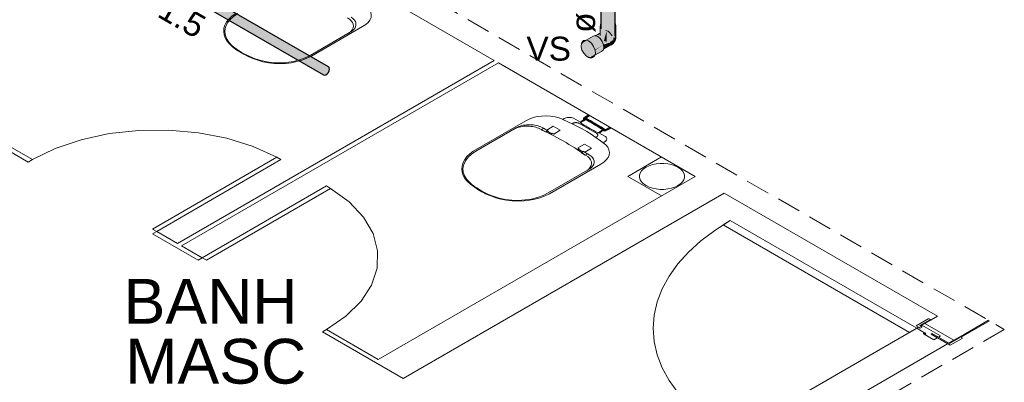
# Model space of a CAD drawing. Header units: millimetres. Extents: x 567 to 934, y -1 to 364.
# Tile 734 of 1056: x 733.24 to 741.47, y 128.81 to 131.84. Entities that reach past the tile are written whole.
import ezdxf

# ---------------------------------------------------------------- set-up
doc = ezdxf.new("R2010")
doc.units = ezdxf.units.MM
doc.header["$MEASUREMENT"] = 0
doc.linetypes.add('JIS_02_2.0', pattern=[0.3, 0.2, -0.1])
doc.linetypes.add('NULL', pattern=[0])
for name, color, linetype, lineweight in [('AF-Condutos', 140, 'Continuous', 25), ('AF-Peça de utilização', 152, 'Continuous', 18), ('AF-Textos conduto', 7, 'Continuous', 9), ('DI-Área do detalhe', 10, 'JIS_02_2.0', 0), ('Textos', 7, 'Continuous', 9)]:
    doc.layers.add(name, color=color, linetype=linetype, lineweight=lineweight)
doc.layers.add('ARQ FINA', color=8, linetype='Continuous')
doc.styles.add('Arial', font='arial.ttf')

msp = doc.modelspace()

# ---------------------------------------------------------------- hatches: boundary and pattern name
at = {"layer": 'AF-Condutos', "linetype": 'Continuous'}
for points in [[(738.2157, 131.8085), (738.2157, 131.8184), (738.2103, 132.3123), (738.2066, 131.8516), (738.206, 132.2476), (738.2051, 133.016), (738.2041, 133.0332), (738.1877, 133.0292), (738.1712, 133.0108), (738.1711, 133.0253), (738.1618, 133.0246), (738.1608, 133.0952), (738.1487, 132.407), (738.136, 133.0252), (738.1401, 132.3123), (738.1358, 133.0252), (738.1378, 132.3123), (738.1357, 133.0252), (738.1366, 132.3123), (738.1356, 133.0253), (738.1346, 133.0255), (738.1239, 132.3123), (738.1147, 133.0312), (738.1193, 132.3123), (738.1144, 133.0313), (738.1135, 133.0317), (738.1065, 132.3123), (738.1005, 133.0388), (738.0964, 133.0419), (738.0964, 131.8315), (738.0966, 131.7659), (738.1331, 131.7538), (738.1576, 131.7569), (738.1766, 131.73), (738.1741, 131.7546), (738.1846, 131.7276), (738.1864, 131.7357), (738.2001, 131.6967), (738.2028, 131.6928), (738.2025, 131.8202), (738.2051, 131.6751), (738.2167, 131.7004), (738.2168, 131.8075), (738.2167, 132.2476), (738.2167, 133.0491), (738.2161, 133.0484), (738.2103, 132.3123)], [(738.2167, 131.7005), (738.218, 131.7043), (738.218, 133.051), (738.2173, 132.3123)], [(738.218, 133.0509), (738.2168, 133.0492), (738.2167, 132.3123), (738.2168, 131.8143)], [(733.3382, 132.8785), (733.3242, 132.8747), (733.3035, 132.8826), (735.7856, 131.4328), (733.2926, 132.8721), (735.777, 131.419), (733.284, 132.8583), (735.7723, 131.4041), (733.2793, 132.8434), (735.7723, 131.3908), (733.2793, 132.8301), (735.777, 131.3814), (735.7856, 131.3774), (735.7965, 131.3796), (735.808, 131.3876), (735.818, 131.4), (735.8247, 131.4147), (735.8271, 131.4291), (735.8247, 131.4407), (735.818, 131.4476), (733.3653, 132.8636)], [(733.2952, 132.8343), (735.7723, 131.4041), (733.3018, 132.8479)], [(733.3101, 132.8619), (733.3009, 132.8485), (735.777, 131.419)], [(733.3101, 132.862), (735.7856, 131.4328), (733.321, 132.8724)], [(733.2975, 132.8196), (735.7723, 131.3908), (733.2973, 132.833)], [(733.2984, 132.8124), (735.777, 131.3814), (733.2975, 132.8196)], [(738.2025, 131.8202), (738.2028, 131.6928), (738.2049, 131.6899)]]:
    msp.add_hatch(color=151, dxfattribs=at).paths.add_polyline_path(points)
at = {"layer": 'AF-Peça de utilização', "linetype": 'Continuous'}
for points in [[(738.2236, 131.6921), (738.2236, 131.7896), (738.2193, 131.8053), (738.1576, 131.7916), (738.0964, 131.8011), (738.0922, 131.7857), (738.0922, 131.7398), (738.0941, 131.7018), (738.0964, 131.7326), (738.0964, 131.6945), (738.1016, 131.6779), (738.1223, 131.6636), (738.146, 131.7495), (738.1472, 131.6576), (738.1744, 131.6584), (738.1788, 131.6729), (738.2025, 131.6643), (738.2165, 131.6998), (738.2171, 131.6868)], [(737.9406, 131.5877), (737.9538, 131.5607), (737.9735, 131.5392), (737.9952, 131.5267), (738.0149, 131.5255), (738.1015, 131.5755), (738.116, 131.5857), (738.1226, 131.6055), (738.1204, 131.6316), (738.0492, 131.5858), (738.0479, 131.5898), (738.1204, 131.6316), (738.1096, 131.6595), (738.0921, 131.6842), (738.071, 131.7016), (738.0531, 131.7076), (738.0323, 131.7041), (737.9457, 131.6541), (737.9349, 131.6387), (737.933, 131.6191)], [(738.0922, 131.7302), (738.0531, 131.7076), (738.0643, 131.7071), (738.0918, 131.6845), (738.119, 131.6353), (738.1855, 131.6536), (738.2019, 131.6639), (738.1759, 131.6982), (738.1923, 131.7077), (738.1766, 131.73), (738.0964, 131.7039), (738.0964, 131.7048), (738.1766, 131.73), (738.1576, 131.7456), (738.1385, 131.7519), (738.0964, 131.7276)], [(738.1472, 131.6576), (738.146, 131.7495), (738.1226, 131.6635)], [(738.2165, 131.6743), (738.2127, 131.689), (738.2063, 131.6895), (738.2047, 131.6692), (738.213, 131.6667)], [(738.2165, 131.6747), (738.2165, 131.6998), (738.205, 131.6693)], [(738.2236, 131.6921), (738.2208, 131.7055), (738.2195, 131.6883)], [(737.9383, 131.6435), (737.9471, 131.6633), (737.937, 131.6491)], [(738.0516, 131.5579), (738.0491, 131.5866), (738.0372, 131.6173), (738.018, 131.6445), (737.9947, 131.6636), (737.9741, 131.6705), (737.9471, 131.6633), (737.9895, 131.5946), (738.0231, 131.5218), (738.0442, 131.5361), (738.0516, 131.5579), (738.0464, 131.5549)], [(738.0494, 131.5859), (738.1204, 131.6316), (738.0488, 131.5903)], [(738.185, 131.6321), (738.1193, 131.5956), (738.1187, 131.5938)], [(738.1855, 131.6536), (738.1202, 131.6341), (738.1217, 131.6162)], [(738.1256, 131.6181), (738.1221, 131.6119), (738.1968, 131.657), (738.1855, 131.6536)], [(738.1851, 131.6322), (738.1976, 131.641), (738.1946, 131.6503), (738.1762, 131.6359), (738.1968, 131.657), (738.1221, 131.6119), (738.1232, 131.5993)], [(738.2008, 131.6421), (738.2049, 131.6493), (738.2038, 131.6679), (738.1833, 131.6523), (738.1863, 131.6462), (738.1741, 131.6299), (738.1878, 131.634)], [(738.2171, 131.6677), (738.2043, 131.6646), (738.2063, 131.6502)], [(738.0014, 131.5232), (738.0231, 131.5218), (738.0201, 131.5285)]]:
    msp.add_hatch(color=161, dxfattribs=at).paths.add_polyline_path(points)

# ---------------------------------------------------------------- linework, layer by layer
at = {"layer": 'AF-Condutos'}
for p, q in [((735.818, 131.4476), (733.3653, 132.8636)), ((733.3555, 132.7794), (735.777, 131.3814)), ((738.0964, 132.2476), (738.0964, 131.8315)), ((738.218, 131.8099), (738.218, 132.2476)), ((738.0964, 131.8315), (738.0964, 131.8046)), ((738.0964, 131.8046), (738.0964, 131.796)), ((738.0964, 131.796), (738.0964, 131.7659)), ((738.218, 131.8064), (738.218, 131.8099)), ((738.218, 131.7043), (738.218, 131.8064)), ((735.8247, 131.4407), (735.818, 131.4476)), ((735.8271, 131.4291), (735.8247, 131.4407)), ((735.777, 131.3814), (735.7856, 131.3774)), ((735.7856, 131.3774), (735.7965, 131.3796)), ((735.7965, 131.3796), (735.808, 131.3876)), ((735.808, 131.3876), (735.818, 131.4)), ((735.818, 131.4), (735.8247, 131.4147)), ((735.8247, 131.4147), (735.8271, 131.4291))]:
    msp.add_line(p, q, dxfattribs=at)
at = {"layer": 'AF-Peça de utilização'}
for p, q in [((738.0937, 131.8015), (738.0922, 131.7857)), ((738.0922, 131.7857), (738.0922, 131.7673)), ((738.0964, 131.8046), (738.0937, 131.8015)), ((738.2193, 131.8053), (738.218, 131.8064)), ((738.2236, 131.7896), (738.2193, 131.8053)), ((738.2236, 131.7583), (738.2236, 131.7896)), ((738.0323, 131.7041), (737.9741, 131.6705)), ((738.0498, 131.7086), (738.0323, 131.7041)), ((738.0531, 131.7076), (738.0498, 131.7086)), ((738.0623, 131.7129), (738.0531, 131.7076)), ((738.071, 131.7016), (738.0531, 131.7076)), ((738.0708, 131.7178), (738.0623, 131.7129)), ((738.0871, 131.7272), (738.0708, 131.7178)), ((738.0921, 131.6842), (738.071, 131.7016)), ((738.0922, 131.7302), (738.0871, 131.7272)), ((738.0922, 131.7673), (738.0922, 131.7398)), ((738.0922, 131.7398), (738.0922, 131.7302)), ((738.0922, 131.7302), (738.0922, 131.7087)), ((738.1576, 131.7456), (738.1385, 131.7519)), ((738.1766, 131.73), (738.1576, 131.7456)), ((738.1923, 131.7077), (738.1766, 131.73)), ((738.2063, 131.6895), (738.2047, 131.6692)), ((738.2127, 131.689), (738.2065, 131.6709)), ((738.2225, 131.6872), (738.2183, 131.6719)), ((738.2195, 131.6883), (738.2188, 131.6794)), ((738.2208, 131.7055), (738.2195, 131.6883)), ((738.2232, 131.694), (738.2208, 131.7055)), ((738.2212, 131.6765), (738.2232, 131.6888)), ((738.2213, 131.6846), (738.2225, 131.6872)), ((738.2225, 131.6872), (738.2232, 131.6888)), ((738.2236, 131.6921), (738.2232, 131.694)), ((738.2232, 131.6888), (738.2236, 131.6896)), ((738.2236, 131.7418), (738.2236, 131.7583)), ((738.2236, 131.7068), (738.2236, 131.7418)), ((738.2236, 131.6946), (738.2236, 131.7068)), ((738.2236, 131.6921), (738.2236, 131.6946)), ((738.2236, 131.6914), (738.2236, 131.6921)), ((738.2237, 131.6916), (738.2236, 131.6921)), ((738.2236, 131.6914), (738.2237, 131.6916)), ((738.2237, 131.6916), (738.2236, 131.6913)), ((738.2236, 131.6911), (738.2237, 131.6916)), ((738.2236, 131.6913), (738.2236, 131.6914)), ((738.2236, 131.6911), (738.2236, 131.6913)), ((738.2236, 131.6896), (738.2236, 131.6911)), ((737.9344, 131.6379), (737.9327, 131.6206)), ((737.9327, 131.6206), (737.933, 131.6191)), ((737.933, 131.6191), (737.9327, 131.6152)), ((737.9327, 131.6152), (737.9393, 131.5876)), ((737.9349, 131.6387), (737.933, 131.6191)), ((737.9352, 131.6464), (737.9344, 131.6379)), ((737.9457, 131.6541), (737.9349, 131.6387)), ((737.937, 131.6491), (737.9352, 131.6464)), ((737.9471, 131.6633), (737.937, 131.6491)), ((737.9741, 131.6705), (737.9457, 131.6541)), ((737.9523, 131.6663), (737.9471, 131.6633)), ((737.9715, 131.6713), (737.9523, 131.6663)), ((737.9741, 131.6705), (737.9715, 131.6713)), ((737.9947, 131.6636), (737.9741, 131.6705)), ((738.018, 131.6445), (737.9947, 131.6636)), ((738.0372, 131.6173), (738.018, 131.6445)), ((738.0491, 131.5866), (738.0372, 131.6173)), ((738.1096, 131.6595), (738.0921, 131.6842)), ((738.1204, 131.6316), (738.1096, 131.6595)), ((738.1187, 131.5938), (738.185, 131.6321)), ((738.1187, 131.5938), (738.1226, 131.6055)), ((738.1226, 131.6055), (738.1204, 131.6316)), ((738.1918, 131.6436), (738.1741, 131.6299)), ((738.1741, 131.6299), (738.185, 131.6321)), ((738.1747, 131.6548), (738.1992, 131.662)), ((738.1833, 131.6523), (738.1965, 131.66)), ((738.185, 131.6321), (738.1852, 131.6322)), ((738.1852, 131.6322), (738.1872, 131.6326)), ((738.1863, 131.6462), (738.2036, 131.6639)), ((738.1918, 131.6436), (738.1863, 131.6462)), ((738.1872, 131.6326), (738.1976, 131.6398)), ((738.19, 131.6355), (738.1872, 131.6326)), ((738.1872, 131.6326), (738.1878, 131.634)), ((738.1878, 131.634), (738.1918, 131.6436)), ((738.1878, 131.634), (738.19, 131.6355)), ((738.1892, 131.6619), (738.2025, 131.6643)), ((738.1989, 131.6451), (738.19, 131.6355)), ((738.19, 131.6355), (738.1981, 131.6413)), ((738.1918, 131.6436), (738.2037, 131.6636)), ((738.1989, 131.6451), (738.1918, 131.6436)), ((738.1976, 131.6398), (738.2008, 131.6421)), ((738.1981, 131.6413), (738.1992, 131.6446)), ((738.1988, 131.6664), (738.2034, 131.6649)), ((738.1989, 131.6451), (738.2038, 131.6626)), ((738.1995, 131.6455), (738.1989, 131.6451)), ((738.1992, 131.6446), (738.1989, 131.6451)), ((738.1992, 131.662), (738.2025, 131.6643)), ((738.2003, 131.6429), (738.1992, 131.6446)), ((738.2063, 131.6502), (738.1995, 131.6455)), ((738.2003, 131.6623), (738.2007, 131.6625)), ((738.2008, 131.6421), (738.2003, 131.6429)), ((738.2007, 131.6625), (738.2036, 131.6642)), ((738.2008, 131.6421), (738.2063, 131.6502)), ((738.2013, 131.651), (738.2041, 131.6591)), ((738.2017, 131.6678), (738.2035, 131.6656)), ((738.2025, 131.6643), (738.2036, 131.6645)), ((738.2032, 131.669), (738.2033, 131.6685)), ((738.2033, 131.6685), (738.2036, 131.6676)), ((738.2034, 131.6649), (738.2036, 131.6649)), ((738.2035, 131.6656), (738.2038, 131.6653)), ((738.2036, 131.6676), (738.2041, 131.6655)), ((738.2036, 131.6649), (738.2043, 131.6646)), ((738.2036, 131.6645), (738.2043, 131.6646)), ((738.2036, 131.6642), (738.2043, 131.6646)), ((738.2036, 131.6639), (738.2043, 131.6646)), ((738.2037, 131.6636), (738.2043, 131.6646)), ((738.2038, 131.6653), (738.2043, 131.6646)), ((738.2038, 131.6626), (738.2043, 131.6646)), ((738.2041, 131.6591), (738.2038, 131.6626)), ((738.2041, 131.6655), (738.2043, 131.6646)), ((738.2043, 131.6646), (738.2109, 131.6703)), ((738.2171, 131.6677), (738.2043, 131.6646)), ((738.2055, 131.6665), (738.2043, 131.6646)), ((738.2048, 131.666), (738.2043, 131.6646)), ((738.2044, 131.6657), (738.2043, 131.6646)), ((738.2127, 131.6582), (738.2043, 131.6646)), ((738.2048, 131.6613), (738.2043, 131.6646)), ((738.2047, 131.6688), (738.2044, 131.6657)), ((738.2047, 131.6692), (738.2047, 131.6688)), ((738.2065, 131.6709), (738.2048, 131.666)), ((738.2063, 131.6502), (738.2048, 131.6613)), ((738.2133, 131.6787), (738.2055, 131.6665)), ((738.2055, 131.6665), (738.2109, 131.6703)), ((738.2063, 131.6502), (738.2127, 131.6582)), ((738.2109, 131.6703), (738.2165, 131.6743)), ((738.2127, 131.6582), (738.2171, 131.6677)), ((738.216, 131.6747), (738.2171, 131.6757)), ((738.2165, 131.6743), (738.2171, 131.6757)), ((738.2171, 131.6845), (738.2184, 131.6784)), ((738.2187, 131.677), (738.2171, 131.6677)), ((738.2171, 131.6757), (738.218, 131.6765)), ((738.2183, 131.6719), (738.2171, 131.6677)), ((738.2171, 131.6677), (738.2181, 131.6695)), ((738.218, 131.6765), (738.2187, 131.677)), ((738.2181, 131.6695), (738.2208, 131.6745)), ((738.2184, 131.6784), (738.2187, 131.677)), ((738.2187, 131.677), (738.2213, 131.6846)), ((738.2188, 131.6794), (738.2187, 131.677)), ((738.2192, 131.6801), (738.2213, 131.6846)), ((738.2208, 131.6745), (738.2212, 131.6765)), ((737.9393, 131.5876), (737.9538, 131.5607)), ((737.9538, 131.5607), (737.9735, 131.5392)), ((737.9735, 131.5392), (737.9952, 131.5267)), ((737.9952, 131.5267), (738.0149, 131.5255)), ((737.9954, 131.5267), (738.0014, 131.5232)), ((738.0014, 131.5232), (738.0101, 131.5227)), ((738.0101, 131.5227), (738.0231, 131.5218)), ((738.0149, 131.5255), (738.0469, 131.5439)), ((738.0231, 131.5218), (738.0283, 131.5248)), ((738.0283, 131.5248), (738.0442, 131.5361)), ((738.0442, 131.5361), (738.0469, 131.5439)), ((738.0469, 131.5439), (738.1015, 131.5755)), ((738.0469, 131.5439), (738.0516, 131.5579)), ((738.0516, 131.5579), (738.0491, 131.5866)), ((738.1015, 131.5755), (738.116, 131.5857)), ((738.116, 131.5857), (738.1187, 131.5938))]:
    msp.add_line(p, q, dxfattribs=at)
at = {"layer": 'ARQ FINA', "lineweight": 5}
for p, q in [((735.0134, 132.7669), (737.2056, 131.5012)), ((735.676, 131.5366), (736.1049, 131.7842)), ((736.0146, 131.7443), (735.6656, 131.5428)), ((731.7715, 131.5386), (733.3085, 130.6512)), ((733.3431, 130.6712), (731.8133, 131.5545)), ((737.2056, 131.5012), (734.5556, 129.9712)), ((734.5902, 129.9512), (737.2403, 131.4812)), ((737.2403, 131.4812), (738.8857, 130.5312)), ((737.9559, 131.0214), (737.9929, 131.0467)), ((738.0054, 131.0395), (737.9679, 131.0142)), ((737.9995, 131.0429), (737.9681, 131.0223)), ((737.4707, 130.9957), (737.0304, 130.7415)), ((737.6449, 130.9191), (737.6994, 130.9506)), ((737.6994, 130.9506), (737.7578, 130.9169)), ((737.7914, 131.0142), (737.779, 131.007)), ((737.9272, 130.9846), (737.8678, 131.0189)), ((737.9135, 130.9758), (738.0637, 130.8891)), ((737.9348, 130.9921), (737.9571, 131.0065)), ((737.957, 131.0064), (737.9628, 131.0101)), ((737.9701, 131.009), (737.9726, 131.0105)), ((737.0519, 130.7425), (737.3891, 130.9371)), ((737.5977, 130.9203), (737.619, 130.9327)), ((737.6342, 130.9026), (737.5977, 130.9203)), ((737.5982, 130.9226), (737.6174, 130.9337)), ((737.5982, 130.9226), (737.6767, 130.8843)), ((737.6164, 130.9342), (737.6535, 130.9128)), ((737.6369, 130.9042), (737.6342, 130.9026)), ((737.6369, 130.9042), (737.6527, 130.9133)), ((737.6374, 130.9035), (737.6513, 130.9115)), ((737.6579, 130.9116), (737.6449, 130.9191)), ((737.6535, 130.9128), (737.6511, 130.9114)), ((737.6511, 130.9114), (737.6544, 130.9096)), ((737.6542, 130.9093), (737.6528, 130.9063)), ((737.6528, 130.9063), (737.6838, 130.8884)), ((737.6544, 130.9096), (737.6579, 130.9116)), ((737.6909, 130.8925), (737.6767, 130.8843)), ((737.7032, 130.8854), (737.6909, 130.8925)), ((737.7578, 130.9169), (737.7032, 130.8854)), ((738.137, 130.8635), (738.0814, 130.8956)), ((738.116, 130.9148), (738.0928, 130.8998)), ((738.1158, 130.9146), (738.1221, 130.9187)), ((738.1218, 130.9244), (738.12, 130.9231)), ((738.1356, 130.9243), (738.1725, 130.943)), ((738.1851, 130.9358), (738.1407, 130.9142)), ((738.1785, 130.9396), (738.142, 130.9211)), ((737.905, 130.7689), (737.9596, 130.8004)), ((737.9596, 130.8004), (738.0179, 130.7667)), ((738.1163, 130.8123), (738.1287, 130.8194)), ((737.9695, 130.7083), (737.9031, 130.7537)), ((737.9032, 130.7536), (737.9173, 130.7618)), ((737.9173, 130.7618), (737.905, 130.7689)), ((737.9412, 130.7398), (737.9101, 130.7577)), ((737.9375, 130.7306), (737.9349, 130.729)), ((737.9349, 130.729), (737.9655, 130.7079)), ((737.9364, 130.7309), (737.9512, 130.7395)), ((737.9375, 130.7306), (737.9533, 130.7397)), ((737.9467, 130.7406), (737.9412, 130.7398)), ((737.9504, 130.7427), (737.9469, 130.7407)), ((737.9469, 130.7407), (737.9501, 130.7388)), ((737.9501, 130.7388), (737.9525, 130.7402)), ((737.9634, 130.7352), (737.9504, 130.7427)), ((737.9525, 130.7402), (738.0001, 130.7127)), ((738.0179, 130.7667), (737.9634, 130.7352)), ((737.9655, 130.7079), (737.9869, 130.7203)), ((737.9695, 130.7083), (737.9886, 130.7193)), ((733.3085, 130.6512), (733.3431, 130.6712)), ((734.3477, 130.0912), (735.387, 130.6912)), ((734.3824, 130.0712), (735.4216, 130.6712)), ((735.4216, 130.6712), (735.387, 130.6912)), ((737.6678, 130.3866), (738.0967, 130.6342)), ((738.3237, 130.5312), (738.6047, 130.6935)), ((738.6047, 130.6935), (738.3237, 130.5312)), ((738.3237, 130.5312), (738.6047, 130.6935)), ((738.0065, 130.5943), (737.6575, 130.3928)), ((734.7634, 129.8512), (735.8027, 130.4512)), ((735.8027, 130.4512), (735.8373, 130.4312)), ((738.8857, 130.5312), (736.2357, 129.0012)), ((738.6047, 130.369), (738.3237, 130.5312)), ((738.3237, 130.5312), (738.6047, 130.369)), ((738.6047, 130.369), (738.3237, 130.5312)), ((734.7981, 129.8312), (735.8373, 130.4312)), ((736.4435, 128.8412), (739.1282, 130.3912)), ((739.1282, 130.3912), (740.9122, 129.3612)), ((739.1195, 130.1262), (739.1802, 130.1612)), ((740.6784, 129.2262), (739.1195, 130.1262)), ((739.1802, 130.1612), (740.739, 129.2612)), ((734.3824, 130.0712), (734.3477, 130.0912)), ((734.3824, 130.0712), (734.3477, 130.0512)), ((734.3477, 130.0512), (734.7288, 129.8312)), ((734.5556, 129.9712), (734.3824, 130.0712)), ((734.7634, 129.8512), (734.5902, 129.9512)), ((734.7288, 129.8312), (734.7634, 129.8512)), ((734.7634, 129.8512), (734.7981, 129.8312)), ((740.7347, 129.2827), (740.8351, 129.3407)), ((740.8438, 129.3287), (740.765, 129.2832)), ((740.7832, 129.2867), (740.8083, 129.3012)), ((740.8576, 129.3297), (740.8083, 129.3012)), ((740.8083, 129.3012), (741.0508, 129.1612)), ((740.8421, 129.3407), (740.8594, 129.3307)), ((740.8576, 129.3297), (740.8438, 129.3287)), ((740.8594, 129.3307), (740.8576, 129.3297)), ((740.9122, 129.3612), (740.8594, 129.3307)), ((741.1019, 129.1907), (741.3394, 129.3279)), ((741.1105, 129.1857), (741.3481, 129.3229)), ((735.8027, 129.2512), (735.768, 129.2312)), ((735.768, 129.2312), (736.4435, 128.8412)), ((736.2357, 129.0012), (735.8027, 129.2512)), ((739.1802, 128.3612), (740.739, 129.2612)), ((740.739, 129.2612), (740.6784, 129.2262)), ((740.7555, 129.2707), (740.7347, 129.2827)), ((740.739, 129.2612), (740.7555, 129.2707)), ((740.8127, 129.2187), (740.739, 129.2612)), ((740.7693, 129.2627), (740.7555, 129.2707)), ((740.765, 129.2832), (740.771, 129.2797)), ((740.7849, 129.2717), (740.765, 129.2832)), ((740.7693, 129.2627), (740.7849, 129.2717)), ((740.771, 129.2797), (740.7832, 129.2867)), ((740.7832, 129.2867), (740.9391, 129.1967)), ((740.8014, 129.2122), (740.795, 129.2159)), ((740.8014, 129.2122), (740.8127, 129.2187)), ((740.8062, 129.2224), (740.8127, 129.2187)), ((740.8127, 129.2187), (740.8089, 129.2165)), ((740.8089, 129.2165), (740.8161, 129.2124)), ((740.8594, 129.2107), (740.8693, 129.2164)), ((740.8693, 129.2164), (741.013, 129.1334)), ((740.8052, 129.2144), (740.8014, 129.2122)), ((740.8836, 129.1647), (740.8014, 129.2122)), ((740.8123, 129.2102), (740.8052, 129.2144)), ((740.8161, 129.2124), (740.8123, 129.2102)), ((741.0187, 129.1187), (740.8594, 129.2107)), ((740.8769, 129.2128), (740.8663, 129.2067)), ((740.8663, 129.2067), (740.9113, 129.1807)), ((740.9219, 129.1868), (740.8769, 129.2128)), ((740.9113, 129.1807), (740.8836, 129.1647)), ((740.9391, 129.1967), (740.9219, 129.1868)), ((741.0508, 129.1612), (741.0078, 129.1364)), ((741.013, 129.1334), (741.0975, 129.1822)), ((741.1192, 129.1767), (741.0187, 129.1187)), ((741.0508, 129.1612), (741.1001, 129.1897)), ((741.0733, 129.1682), (741.0681, 129.1712)), ((741.0975, 129.1822), (741.1001, 129.1897)), ((741.1001, 129.1897), (741.1019, 129.1907)), ((741.1019, 129.1907), (741.1192, 129.1807)), ((740.9979, 129.1307), (739.4062, 128.2117))]:
    msp.add_line(p, q, dxfattribs=at)
for points in [[(736.1049, 131.7842), (736.1306, 131.8003), (736.1513, 131.8187), (736.1662, 131.8388), (736.175, 131.8601), (736.1774, 131.8819), (736.1733, 131.9037), (736.1629, 131.9247), (736.1465, 131.9444), (736.1244, 131.9623)], [(735.0385, 131.8915), (735.0098, 131.8702), (734.9858, 131.8471), (734.9668, 131.8224), (734.9531, 131.7965), (734.945, 131.7699), (734.9425, 131.743), (734.9457, 131.716), (734.9546, 131.6895), (734.969, 131.6638)], [(735.06, 131.8925), (735.0238, 131.8681), (734.9943, 131.8409), (734.9723, 131.8114), (734.9582, 131.7804), (734.9524, 131.7484), (734.955, 131.7164), (734.9659, 131.6849), (734.985, 131.6547), (735.0116, 131.6266)], [(735.9901, 131.7302), (736.0056, 131.743), (736.0173, 131.7571), (736.0247, 131.7722), (736.0277, 131.7878), (736.0262, 131.8034), (736.0202, 131.8187), (736.0099, 131.8332), (735.9955, 131.8465), (735.9776, 131.8583)], [(736.0146, 131.7443), (736.0286, 131.7561), (736.0392, 131.7691), (736.0462, 131.7828), (736.0493, 131.797), (736.0486, 131.8113), (736.0439, 131.8254), (736.0355, 131.8388), (736.0235, 131.8514), (736.0083, 131.8627)], [(734.969, 131.6638), (734.9911, 131.639), (735.0165, 131.6153), (735.045, 131.5928), (735.0764, 131.5717), (735.1105, 131.552), (735.1472, 131.5338), (735.1861, 131.5174), (735.2272, 131.5028), (735.2701, 131.49)], [(735.0116, 131.6266), (735.0289, 131.612), (735.0473, 131.5979), (735.0669, 131.5843), (735.0875, 131.5712), (735.1091, 131.5587), (735.1318, 131.5468), (735.1553, 131.5355), (735.1798, 131.5249), (735.2051, 131.5149)], [(735.2051, 131.5149), (735.2538, 131.4995), (735.3061, 131.4885), (735.3606, 131.4822), (735.4162, 131.4807), (735.4715, 131.4841), (735.5252, 131.4922), (735.5763, 131.5049), (735.6235, 131.5219), (735.6656, 131.5428)], [(735.2701, 131.49), (735.3163, 131.4814), (735.364, 131.4762), (735.4125, 131.4746), (735.4609, 131.4766), (735.5086, 131.482), (735.5546, 131.491), (735.5983, 131.5032), (735.639, 131.5185), (735.676, 131.5366)], [(737.779, 131.007), (737.7481, 131.0197), (737.714, 131.0292), (737.6775, 131.0352), (737.6398, 131.0376), (737.602, 131.0362), (737.5651, 131.0311), (737.5303, 131.0225), (737.4985, 131.0106), (737.4707, 130.9957)], [(737.5983, 130.9226), (737.588, 130.9282), (737.5768, 130.9333), (737.5649, 130.9378), (737.5524, 130.9418), (737.5394, 130.945), (737.5259, 130.9476), (737.512, 130.9495), (737.4979, 130.9508), (737.4837, 130.9512), (737.4695, 130.951), (737.4554, 130.9501), (737.4414, 130.9484), (737.4278, 130.9461), (737.4145, 130.9431), (737.4018, 130.9394), (737.3897, 130.9351), (737.3783, 130.9302), (737.3676, 130.9247)], [(737.6164, 130.9342), (737.6064, 130.94), (737.5956, 130.9452), (737.584, 130.9498), (737.5717, 130.9539), (737.5589, 130.9572), (737.5455, 130.9599), (737.5318, 130.9619), (737.5179, 130.9632), (737.5038, 130.9637), (737.4897, 130.9635), (737.4757, 130.9626), (737.4619, 130.961), (737.4483, 130.9586), (737.4352, 130.9556), (737.4227, 130.9519), (737.4107, 130.9476), (737.3995, 130.9426), (737.3891, 130.9371)], [(738.1163, 130.8123), (738.0842, 130.8368), (738.0506, 130.8606), (738.0157, 130.8838), (737.9794, 130.9062), (737.9417, 130.928), (737.9028, 130.9489), (737.8627, 130.9691), (737.8214, 130.9885), (737.779, 131.007)], [(737.8678, 131.0189), (737.8597, 131.0215), (737.851, 131.0233), (737.8419, 131.0243), (737.8327, 131.0245), (737.8236, 131.024), (737.8147, 131.0226), (737.8062, 131.0205), (737.7984, 131.0177), (737.7914, 131.0142)], [(737.9135, 130.9758), (737.9107, 130.977), (737.9077, 130.9781), (737.9045, 130.9791), (737.9012, 130.9798), (737.8978, 130.9804), (737.8944, 130.9808), (737.8909, 130.981), (737.8873, 130.981), (737.8838, 130.9809), (737.8803, 130.9805), (737.8769, 130.98), (737.8736, 130.9793), (737.8704, 130.9784), (737.8673, 130.9774), (737.8645, 130.9762), (737.8618, 130.9749), (737.8593, 130.9734), (737.8571, 130.9718)], [(737.9258, 130.9817), (737.9257, 130.9813), (737.9257, 130.9808), (737.9258, 130.9804), (737.9259, 130.98), (737.9262, 130.9796), (737.9265, 130.9792), (737.9268, 130.9788), (737.9273, 130.9785), (737.9278, 130.9782)], [(737.9303, 130.9886), (737.9296, 130.9879), (737.9289, 130.9872), (737.9283, 130.9864), (737.9277, 130.9857), (737.9272, 130.9849), (737.9268, 130.9841), (737.9264, 130.9833), (737.9261, 130.9825), (737.9258, 130.9817)], [(737.9278, 130.9782), (737.9433, 130.9688), (737.959, 130.9595), (737.9747, 130.9503), (737.9906, 130.9411), (738.0065, 130.9319), (738.0224, 130.9228), (738.0385, 130.9137), (738.0546, 130.9047), (738.0709, 130.8957)], [(737.9345, 130.9859), (737.9335, 130.9852), (737.9325, 130.9844), (737.9315, 130.9835), (737.9307, 130.9827), (737.93, 130.9818), (737.9293, 130.9809), (737.9287, 130.98), (737.9283, 130.979), (737.9279, 130.9781)], [(737.9348, 130.9921), (737.9342, 130.9917), (737.9337, 130.9914), (737.9332, 130.991), (737.9327, 130.9906), (737.9322, 130.9902), (737.9317, 130.9898), (737.9312, 130.9894), (737.9308, 130.989), (737.9303, 130.9886)], [(737.9712, 131.0036), (737.9667, 131.0019), (737.9623, 131.0002), (737.958, 130.9984), (737.9538, 130.9965), (737.9497, 130.9945), (737.9457, 130.9925), (737.9419, 130.9904), (737.9381, 130.9882), (737.9345, 130.9859)], [(737.9553, 131.0031), (737.9528, 131.002), (737.9504, 131.0008), (737.9481, 130.9996), (737.9458, 130.9984), (737.9435, 130.9972), (737.9413, 130.996), (737.9391, 130.9947), (737.9369, 130.9934), (737.9348, 130.9921)], [(737.9559, 131.0214), (737.9551, 131.0207), (737.9543, 131.02), (737.9537, 131.0193), (737.9531, 131.0186), (737.9527, 131.0178), (737.9524, 131.017), (737.9522, 131.0162), (737.9522, 131.0154), (737.9522, 131.0146)], [(737.9522, 131.0146), (737.9523, 131.0139), (737.9525, 131.0132), (737.9527, 131.0124), (737.9529, 131.0118), (737.9532, 131.0111), (737.9535, 131.0104), (737.9539, 131.0097), (737.9543, 131.009), (737.9547, 131.0083)], [(737.9547, 131.0083), (737.9549, 131.0081), (737.9551, 131.0079), (737.9553, 131.0076), (737.9556, 131.0074), (737.9558, 131.0072), (737.9561, 131.007), (737.9564, 131.0068), (737.9568, 131.0066), (737.9571, 131.0065)], [(737.9553, 131.0121), (737.9552, 131.0114), (737.9552, 131.0108), (737.9553, 131.0101), (737.9554, 131.0095), (737.9556, 131.0088), (737.9559, 131.0082), (737.9562, 131.0076), (737.9565, 131.007), (737.957, 131.0064)], [(737.9599, 131.0148), (737.9591, 131.0147), (737.9584, 131.0146), (737.9577, 131.0144), (737.957, 131.0141), (737.9565, 131.0138), (737.956, 131.0134), (737.9556, 131.013), (737.9554, 131.0125), (737.9553, 131.0121)], [(737.9701, 131.009), (737.9684, 131.0084), (737.9667, 131.0078), (737.965, 131.0072), (737.9633, 131.0065), (737.9617, 131.0059), (737.9601, 131.0052), (737.9584, 131.0045), (737.9568, 131.0038), (737.9553, 131.0031)], [(737.9679, 131.0142), (737.967, 131.0144), (737.9662, 131.0145), (737.9653, 131.0146), (737.9644, 131.0147), (737.9635, 131.0147), (737.9626, 131.0148), (737.9617, 131.0148), (737.9608, 131.0148), (737.9599, 131.0148)], [(737.9675, 131.011), (737.967, 131.011), (737.9664, 131.011), (737.9658, 131.011), (737.9653, 131.0109), (737.9647, 131.0108), (737.9642, 131.0107), (737.9637, 131.0105), (737.9632, 131.0103), (737.9628, 131.0101)], [(737.9681, 131.0223), (737.9675, 131.0219), (737.9669, 131.0215), (737.9664, 131.0211), (737.966, 131.0207), (737.9657, 131.0202), (737.9654, 131.0198), (737.9652, 131.0193), (737.965, 131.0188), (737.965, 131.0183), (737.965, 131.0178), (737.9651, 131.0173), (737.9653, 131.0168), (737.9656, 131.0163), (737.9659, 131.0159), (737.9663, 131.0154), (737.9668, 131.015), (737.9673, 131.0146), (737.9679, 131.0142)], [(737.9726, 131.0105), (737.972, 131.0106), (737.9714, 131.0107), (737.9709, 131.0107), (737.9703, 131.0108), (737.9698, 131.0108), (737.9692, 131.0109), (737.9687, 131.0109), (737.9681, 131.011), (737.9675, 131.011)], [(738.1289, 130.9213), (738.1112, 130.9318), (738.0936, 130.9422), (738.0758, 130.9526), (738.058, 130.963), (738.0401, 130.9733), (738.0221, 130.9836), (738.0041, 130.9939), (737.9861, 131.0041), (737.9679, 131.0142)], [(737.9701, 131.009), (737.9696, 131.0084), (737.9691, 131.0078), (737.9689, 131.0072), (737.9688, 131.0065), (737.9689, 131.0058), (737.9692, 131.0052), (737.9696, 131.0046), (737.9702, 131.004), (737.971, 131.0035)], [(738.11, 130.9235), (738.0953, 130.9328), (738.0804, 130.942), (738.0653, 130.9511), (738.0501, 130.9601), (738.0347, 130.969), (738.0191, 130.9778), (738.0033, 130.9865), (737.9873, 130.9951), (737.9712, 131.0036)], [(738.1218, 130.9244), (738.1054, 130.934), (738.0889, 130.9437), (738.0724, 130.9533), (738.0559, 130.9629), (738.0393, 130.9725), (738.0227, 130.982), (738.006, 130.9915), (737.9893, 131.0011), (737.9726, 131.0105)], [(738.1356, 130.9243), (738.1177, 130.9348), (738.0998, 130.9453), (738.0818, 130.9557), (738.0639, 130.9661), (738.0458, 130.9765), (738.0278, 130.9869), (738.0097, 130.9973), (737.9916, 131.0076), (737.9734, 131.0179)], [(735.387, 130.6912), (735.1898, 130.7808), (734.9691, 130.8497), (734.7313, 130.896), (734.4834, 130.9182), (734.2325, 130.9158), (733.986, 130.8888), (733.7511, 130.838), (733.5345, 130.7649), (733.3426, 130.6716)], [(737.9032, 130.7536), (737.8795, 130.7689), (737.8554, 130.7841), (737.8309, 130.799), (737.8061, 130.8138), (737.781, 130.8283), (737.7554, 130.8426), (737.7295, 130.8567), (737.7033, 130.8706), (737.6767, 130.8843)], [(738.0543, 130.8581), (738.0571, 130.8592), (738.0597, 130.8605), (738.0621, 130.8619), (738.0642, 130.8634), (738.0662, 130.865), (738.0678, 130.8668), (738.0691, 130.8686), (738.0702, 130.8704), (738.0709, 130.8724), (738.0714, 130.8743), (738.0715, 130.8763), (738.0713, 130.8783), (738.0708, 130.8802), (738.07, 130.8821), (738.0688, 130.884), (738.0674, 130.8858), (738.0657, 130.8875), (738.0637, 130.8891)], [(738.0709, 130.8957), (738.0724, 130.896), (738.0739, 130.8964), (738.0754, 130.8968), (738.0768, 130.8972), (738.0781, 130.8977), (738.0794, 130.8983), (738.0807, 130.8989), (738.0819, 130.8995), (738.083, 130.9002)], [(738.0709, 130.8957), (738.0715, 130.8954), (738.0723, 130.8951), (738.0731, 130.8949), (738.0739, 130.8947), (738.0748, 130.8946), (738.0756, 130.8945), (738.0765, 130.8945), (738.0774, 130.8946), (738.0782, 130.8947)], [(738.0782, 130.8947), (738.08, 130.8951), (738.0818, 130.8955), (738.0835, 130.896), (738.0852, 130.8965), (738.0868, 130.8971), (738.0884, 130.8977), (738.0899, 130.8984), (738.0914, 130.8991), (738.0928, 130.8998)], [(738.083, 130.9002), (738.0848, 130.9014), (738.0866, 130.9025), (738.0883, 130.9037), (738.09, 130.905), (738.0917, 130.9062), (738.0933, 130.9074), (738.0949, 130.9087), (738.0965, 130.91), (738.098, 130.9113)], [(738.0924, 130.8996), (738.0943, 130.9008), (738.0962, 130.902), (738.098, 130.9033), (738.0998, 130.9045), (738.1015, 130.9058), (738.1032, 130.9071), (738.1049, 130.9084), (738.1065, 130.9097), (738.108, 130.9111)], [(738.098, 130.9113), (738.0995, 130.9126), (738.1009, 130.9139), (738.1023, 130.9152), (738.1037, 130.9166), (738.105, 130.9179), (738.1063, 130.9193), (738.1076, 130.9207), (738.1088, 130.9221), (738.11, 130.9235)], [(738.108, 130.9111), (738.1095, 130.9124), (738.1109, 130.9137), (738.1123, 130.915), (738.1137, 130.9163), (738.115, 130.9177), (738.1163, 130.919), (738.1176, 130.9204), (738.1188, 130.9218), (738.12, 130.9231)], [(738.1099, 130.9233), (738.1108, 130.9229), (738.1119, 130.9225), (738.113, 130.9222), (738.1142, 130.9221), (738.1155, 130.9221), (738.1167, 130.9222), (738.1179, 130.9224), (738.119, 130.9227), (738.12, 130.9231)], [(738.116, 130.9148), (738.1164, 130.9146), (738.1169, 130.9144), (738.1173, 130.9142), (738.1178, 130.914), (738.1182, 130.9139), (738.1187, 130.9137), (738.1192, 130.9136), (738.1197, 130.9135), (738.1202, 130.9134)], [(738.1161, 130.9148), (738.117, 130.9146), (738.118, 130.9144), (738.119, 130.9143), (738.12, 130.9142), (738.121, 130.9141), (738.1221, 130.914), (738.1231, 130.914), (738.1241, 130.914), (738.1252, 130.914)], [(738.1202, 130.9134), (738.1212, 130.9132), (738.1221, 130.913), (738.1231, 130.9129), (738.124, 130.9128), (738.125, 130.9127), (738.126, 130.9126), (738.127, 130.9125), (738.1279, 130.9124), (738.1289, 130.9124)], [(738.1221, 130.9187), (738.1224, 130.9193), (738.1226, 130.9199), (738.1228, 130.9206), (738.1228, 130.9212), (738.1228, 130.9219), (738.1227, 130.9225), (738.1225, 130.9231), (738.1222, 130.9238), (738.1218, 130.9244)], [(738.1252, 130.914), (738.1259, 130.9141), (738.1267, 130.9142), (738.1274, 130.9144), (738.128, 130.9147), (738.1286, 130.915), (738.1291, 130.9154), (738.1294, 130.9158), (738.1297, 130.9162), (738.1298, 130.9167)], [(738.1287, 130.8194), (738.1347, 130.8235), (738.1396, 130.828), (738.1433, 130.8329), (738.1456, 130.838), (738.1466, 130.8433), (738.1462, 130.8486), (738.1445, 130.8538), (738.1413, 130.8588), (738.137, 130.8635)], [(738.1289, 130.9213), (738.1297, 130.9216), (738.1305, 130.9219), (738.1313, 130.9222), (738.132, 130.9225), (738.1328, 130.9229), (738.1335, 130.9232), (738.1342, 130.9236), (738.1349, 130.9239), (738.1356, 130.9243)], [(738.1298, 130.9167), (738.1298, 130.9172), (738.1298, 130.9177), (738.1298, 130.9183), (738.1297, 130.9188), (738.1296, 130.9193), (738.1295, 130.9198), (738.1293, 130.9203), (738.1291, 130.9208), (738.1289, 130.9213)], [(738.1289, 130.9213), (738.1301, 130.9208), (738.1315, 130.9203), (738.133, 130.92), (738.1345, 130.9198), (738.1361, 130.9198), (738.1377, 130.9199), (738.1392, 130.9202), (738.1407, 130.9205), (738.142, 130.9211)], [(738.1289, 130.9124), (738.1303, 130.9124), (738.1317, 130.9124), (738.133, 130.9125), (738.1344, 130.9126), (738.1357, 130.9128), (738.137, 130.9131), (738.1383, 130.9134), (738.1395, 130.9138), (738.1407, 130.9142)], [(738.0967, 130.6342), (738.1225, 130.6503), (738.1431, 130.6687), (738.1581, 130.6888), (738.1669, 130.7101), (738.1693, 130.7319), (738.1652, 130.7537), (738.1548, 130.7747), (738.1383, 130.7944), (738.1163, 130.8123)], [(737.0304, 130.7415), (737.0017, 130.7202), (736.9776, 130.6971), (736.9586, 130.6724), (736.945, 130.6465), (736.9369, 130.6199), (736.9344, 130.593), (736.9376, 130.566), (736.9465, 130.5395), (736.9608, 130.5138)], [(737.0519, 130.7425), (737.0157, 130.7181), (736.9862, 130.6909), (736.9642, 130.6614), (736.9501, 130.6304), (736.9443, 130.5984), (736.9469, 130.5664), (736.9578, 130.5349), (736.9768, 130.5047), (737.0035, 130.4766)], [(737.9819, 130.5802), (737.9975, 130.593), (738.0091, 130.6071), (738.0165, 130.6222), (738.0195, 130.6378), (738.018, 130.6534), (738.012, 130.6687), (738.0017, 130.6832), (737.9874, 130.6965), (737.9695, 130.7083)], [(738.0065, 130.5943), (738.0205, 130.6061), (738.0311, 130.6191), (738.038, 130.6328), (738.0412, 130.647), (738.0404, 130.6613), (738.0358, 130.6754), (738.0274, 130.6888), (738.0154, 130.7014), (738.0001, 130.7127)], [(738.7419, 130.4542), (738.7631, 130.4688), (738.7795, 130.4852), (738.7908, 130.503), (738.7965, 130.5217), (738.7965, 130.5407), (738.7908, 130.5594), (738.7795, 130.5773), (738.7631, 130.5937), (738.7419, 130.6082), (738.7168, 130.6204), (738.6883, 130.6299), (738.6574, 130.6364), (738.625, 130.6397), (738.5921, 130.6397), (738.5598, 130.6364), (738.5289, 130.6299), (738.5004, 130.6204), (738.4752, 130.6082)], [(738.4752, 130.6082), (738.4541, 130.5937), (738.4376, 130.5773), (738.4264, 130.5594), (738.4207, 130.5407), (738.4207, 130.5217), (738.4264, 130.503), (738.4376, 130.4852), (738.4541, 130.4688), (738.4752, 130.4542), (738.5004, 130.442), (738.5289, 130.4325), (738.5598, 130.426), (738.5921, 130.4228), (738.625, 130.4228), (738.6574, 130.426), (738.6883, 130.4325), (738.7168, 130.442), (738.7419, 130.4542)], [(736.9608, 130.5138), (736.983, 130.489), (737.0083, 130.4653), (737.0368, 130.4428), (737.0682, 130.4217), (737.1023, 130.402), (737.139, 130.3838), (737.178, 130.3674), (737.219, 130.3528), (737.2619, 130.34)], [(737.0035, 130.4766), (737.0208, 130.462), (737.0392, 130.4479), (737.0587, 130.4343), (737.0793, 130.4212), (737.101, 130.4087), (737.1236, 130.3968), (737.1472, 130.3855), (737.1716, 130.3749), (737.1969, 130.3649)], [(735.8032, 129.2509), (735.9649, 129.3617), (736.0915, 129.4867), (736.1795, 129.6224), (736.2263, 129.7647), (736.2305, 129.9096), (736.1919, 130.0527), (736.1118, 130.19), (735.9924, 130.3174), (735.8373, 130.4312)], [(737.1969, 130.3649), (737.2457, 130.3495), (737.298, 130.3385), (737.3525, 130.3322), (737.408, 130.3307), (737.4633, 130.3341), (737.5171, 130.3422), (737.5682, 130.3549), (737.6153, 130.3719), (737.6575, 130.3928)], [(737.2619, 130.34), (737.3082, 130.3314), (737.3559, 130.3262), (737.4044, 130.3246), (737.4528, 130.3266), (737.5004, 130.332), (737.5465, 130.341), (737.5902, 130.3532), (737.6308, 130.3685), (737.6678, 130.3866)], [(739.1802, 130.1612), (739.0502, 130.0794), (738.9331, 129.9913), (738.8298, 129.8976), (738.741, 129.7991), (738.6674, 129.6966), (738.6096, 129.5907), (738.568, 129.4822), (738.5429, 129.3722), (738.5345, 129.2612), (738.5429, 129.1503), (738.568, 129.0402), (738.6096, 128.9318), (738.6674, 128.8259), (738.741, 128.7233), (738.8298, 128.6248), (738.9331, 128.5312), (739.0502, 128.4431), (739.1802, 128.3612)], [(740.8421, 129.3407), (740.8417, 129.3409), (740.8414, 129.341), (740.841, 129.3412), (740.8407, 129.3413), (740.8403, 129.3414), (740.8399, 129.3415), (740.8394, 129.3415), (740.839, 129.3415), (740.8386, 129.3416), (740.8382, 129.3415), (740.8377, 129.3415), (740.8373, 129.3415), (740.8369, 129.3414), (740.8365, 129.3413), (740.8361, 129.3412), (740.8358, 129.341), (740.8354, 129.3409), (740.8351, 129.3407)], [(740.8062, 129.2224), (740.8043, 129.2222), (740.8025, 129.2219), (740.8009, 129.2213), (740.7993, 129.2207), (740.798, 129.2199), (740.7969, 129.219), (740.796, 129.218), (740.7953, 129.217), (740.795, 129.2159)], [(741.1192, 129.1767), (741.1197, 129.1771), (741.1202, 129.1775), (741.1205, 129.178), (741.1206, 129.1785), (741.1206, 129.179), (741.1205, 129.1795), (741.1202, 129.1799), (741.1197, 129.1804), (741.1192, 129.1807)]]:
    msp.add_lwpolyline(points, dxfattribs=at)
at = {"layer": 'DI-Área do detalhe'}
msp.add_lwpolyline([(727.1027, 130.3374), (733.3468, 133.9424), (741.4719, 129.2514), (735.2278, 125.6464), (727.1027, 130.3374)], dxfattribs=at)

# ---------------------------------------------------------------- texts
at = {"layer": 'AF-Textos conduto', "linetype": 'NULL', "char_height": 0.2, "attachment_point": 8, "line_spacing_factor": 0.6, "style": 'Arial'}
for s, insert, width, rotation in [('L=1.5', (734.4062, 131.8525), 1.413415, 329.99993), ('ø50', (738.0541, 131.9723), 0.962805, 90.00021)]:
    msp.add_mtext(s, dxfattribs=dict(at, insert=insert, width=width, rotation=rotation))
at = {"layer": 'ARQ FINA', "linetype": 'NULL', "lineweight": 5, "char_height": 0.375, "attachment_point": 7, "line_spacing_factor": 0.6, "style": 'Arial'}
for s, insert, width in [('BANH', (734.1054, 129.2994), 2.911966), ('MASC', (734.1198, 128.7928), 3.028011)]:
    msp.add_mtext(s, dxfattribs=dict(at, insert=insert, width=width))
at = {"layer": 'Textos', "linetype": 'NULL', "insert": (737.8474, 131.4965), "char_height": 0.2, "width": 0.745732, "attachment_point": 9, "line_spacing_factor": 0.6, "style": 'Arial'}
msp.add_mtext('VS', dxfattribs=at)

doc.saveas('drawing.dxf')
